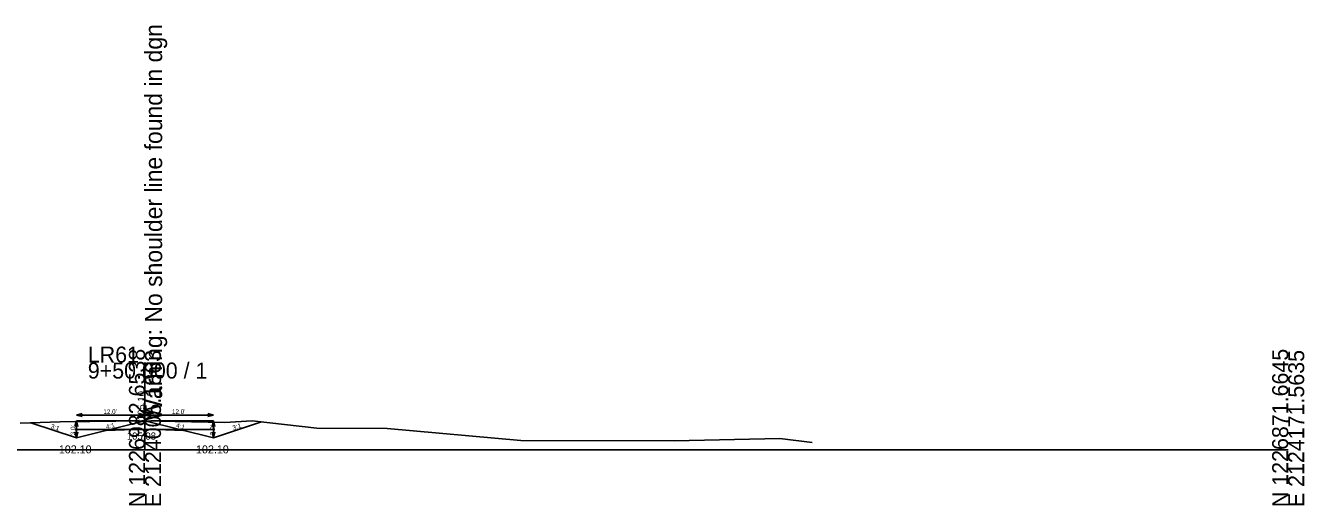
# Model space of a CAD drawing. Extents: x -26 to 1403, y -10 to 9574.
# Drawn here: x 179.1 to 402.8, y 9490.3 to 9574.2 of the extents above; entities that cross this region are included whole.
import ezdxf

# ---------------------------------------------------------------- set-up
doc = ezdxf.new("R2010")
doc.units = 0
for name, color, linetype in [('47', 7, 'Continuous'), ('XS_CELL', 7, 'Continuous'), ('XS_P_FINISHED_GRADE', 7, 'Continuous'), ('XS_P_FINISHED_GRADE_ELEV_TX', 7, 'Continuous'), ('XS_P_SUBGRADE_GRANULAR', 7, 'Continuous'), ('XS_P_TX_CLEARZONE', 7, 'Continuous'), ('XS_P_TX_DCH', 7, 'Continuous'), ('XS_P_TX_FS_BS', 7, 'Continuous'), ('XS_X_GROUND', 7, 'Continuous'), ('XS_X_GROUND_TX', 7, 'Continuous')]:
    doc.layers.add(name, color=color, linetype=linetype)

msp = doc.modelspace()

# ---------------------------------------------------------------- linework, layer by layer
at = {"layer": 'XS_CELL'}
for p, q in [((200, 9500), (200, 9515.28)), ((0, 9500), (200, 9500)), ((200, 9500), (400, 9500))]:
    msp.add_line(p, q, dxfattribs=at)
at = {"layer": 'XS_P_FINISHED_GRADE'}
for p, q in [((188, 9502.1), (180.05, 9504.75)), ((200, 9505.1), (188, 9502.1)), ((200, 9505.1), (212, 9502.1)), ((212, 9502.1), (220.37, 9504.89))]:
    msp.add_line(p, q, dxfattribs=at)
at = {"layer": 'XS_P_SUBGRADE_GRANULAR'}
for p, q in [((187.8, 9503.6), (200, 9503.6)), ((198, 9503.6), (193.24, 9503.41)), ((200, 9503.6), (198, 9503.6)), ((212.2, 9503.6), (200, 9503.6)), ((200, 9503.6), (202, 9503.6)), ((202, 9503.6), (206.76, 9503.41))]:
    msp.add_line(p, q, dxfattribs=at)
at = {"layer": 'XS_P_TX_CLEARZONE'}
for p, q in [((188, 9506.1), (189, 9506.35)), ((200, 9506.1), (199, 9506.35)), ((200, 9506.1), (201, 9506.35)), ((212, 9506.1), (211, 9506.35)), ((188, 9505.1), (187.75, 9504.1)), ((188, 9506.1), (189, 9505.85)), ((200, 9506.1), (188, 9506.1)), ((188, 9505.1), (188.25, 9504.1)), ((188, 9505.1), (188, 9502.1)), ((199, 9505.1), (188, 9505.1)), ((200, 9506.1), (199, 9505.85)), ((200, 9506.1), (201, 9505.85)), ((200, 9506.1), (212, 9506.1)), ((201, 9505.1), (212, 9505.1)), ((212, 9506.1), (211, 9505.85)), ((212, 9505.1), (211.75, 9504.1)), ((212, 9505.1), (212, 9502.1)), ((212, 9505.1), (212.25, 9504.1)), ((188, 9502.1), (187.75, 9503.1)), ((188, 9502.1), (188.25, 9503.1)), ((212, 9502.1), (211.75, 9503.1)), ((212, 9502.1), (212.25, 9503.1))]:
    msp.add_line(p, q, dxfattribs=at)
at = {"layer": 'XS_X_GROUND'}
for p, q in [((178.18, 9504.7), (185.17, 9504.9)), ((185.17, 9504.9), (190.34, 9504.97)), ((190.34, 9504.97), (199.46, 9505.09)), ((199.46, 9505.09), (200, 9505.08)), ((200, 9505.08), (205.31, 9504.96)), ((205.31, 9504.96), (213.91, 9504.78)), ((213.91, 9504.78), (218.78, 9505.07)), ((218.78, 9505.07), (230.04, 9503.81)), ((230.04, 9503.81), (242.35, 9503.75)), ((242.35, 9503.75), (265.73, 9501.68)), ((265.73, 9501.68), (292.57, 9501.61)), ((292.57, 9501.61), (311.05, 9501.99)), ((311.05, 9501.99), (316.7, 9501.33))]:
    msp.add_line(p, q, dxfattribs=at)

# ---------------------------------------------------------------- texts
at = {"layer": '47'}
msp.add_text('Warning: No shoulder line found in dgn', height=3, rotation=90, dxfattribs=at).set_placement((203, 9505.1))
msp.add_text('Warning: No shoulder line found in dgn', height=3, rotation=90, dxfattribs=at).set_placement((203, 9505.1))
at = {"layer": 'XS_CELL'}
for s, p in [('LR61', (190, 9515.28)), ('9+50.000 / 1', (190, 9512.48))]:
    msp.add_text(s, height=2.8, dxfattribs=at).set_placement(p)
for s, p in [('N 1226982.6538', (200, 9490)), ('E 2124005.1863', (202.8, 9490)), ('N 1226871.6645', (400, 9490)), ('E 2124171.5635', (402.8, 9490))]:
    msp.add_text(s, height=2.8, rotation=90, dxfattribs=at).set_placement(p)
at = {"layer": 'XS_P_FINISHED_GRADE_ELEV_TX'}
msp.add_text('105.10', height=1.25, rotation=90, dxfattribs=at).set_placement((199.97, 9505.19))
at = {"layer": 'XS_P_TX_CLEARZONE'}
for p in [(192.72, 9506.3), (204.72, 9506.3)]:
    msp.add_text("12.0'", height=0.8, dxfattribs=at).set_placement(p)
for p in [(187.8, 9502.57), (212.2, 9502.57)]:
    msp.add_text("3.0'", height=0.8, rotation=90, dxfattribs=at).set_placement(p)
at = {"layer": 'XS_P_TX_DCH'}
for p in [(184.93, 9499.4), (208.93, 9499.4)]:
    msp.add_text('102.10', height=1.4, dxfattribs=at).set_placement(p)
at = {"layer": 'XS_P_TX_FS_BS'}
for s, rotation, p in [('3:1', 341.5651, (183.44, 9503.83)), ('4:1', 14.0362, (193.29, 9503.63)), ('4:1', 345.9638, (205.39, 9503.96)), ('3:1', 18.4349, (215.48, 9503.47))]:
    msp.add_text(s, height=0.8, rotation=rotation, dxfattribs=at).set_placement(p)
at = {"layer": 'XS_X_GROUND_TX'}
msp.add_text('105.08', height=1.25, rotation=360, dxfattribs=at).set_placement((196.82, 9501.81))

doc.saveas('drawing.dxf')
